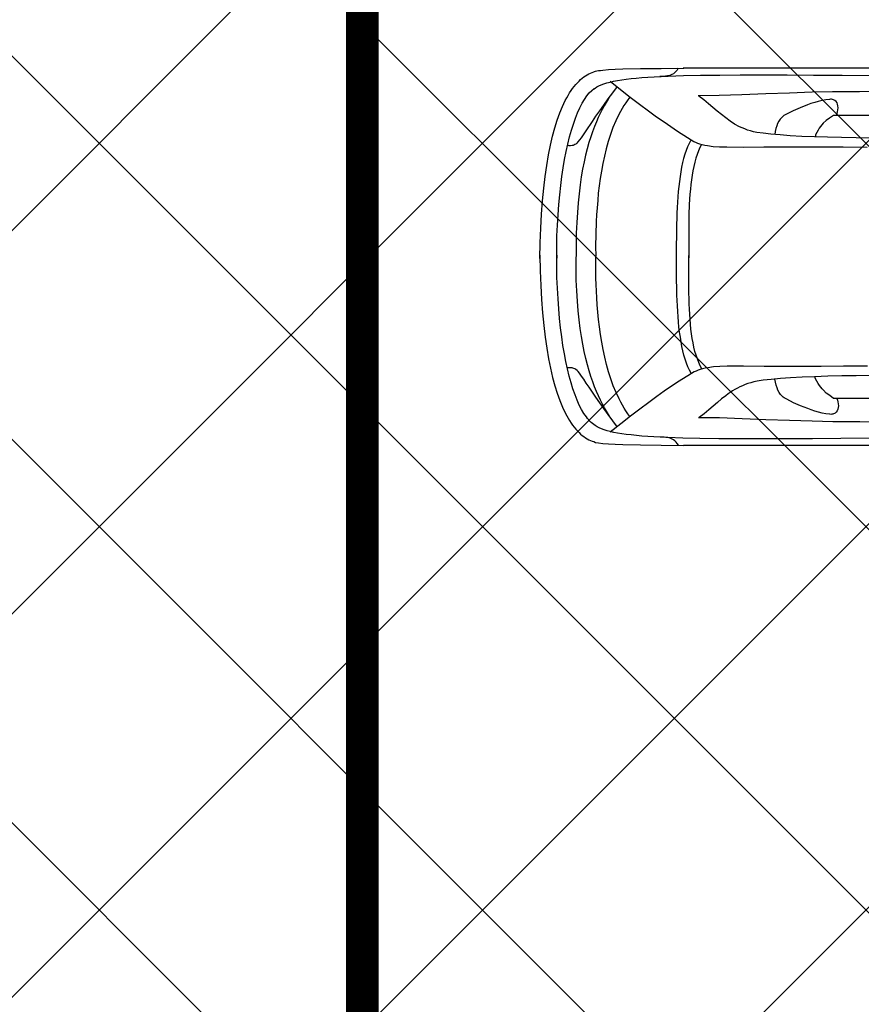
# Model space of a CAD drawing. Header units: millimetres. Extents: x 747415 to 1601423, y -236173 to 551995.
# Tile 433 of 549: x 1140728 to 1144609, y 203743 to 208283. Entities that reach past the tile are written whole.
import ezdxf

# ---------------------------------------------------------------- set-up
doc = ezdxf.new("R2010")
doc.units = ezdxf.units.MM
doc.header["$LTSCALE"] = 100
doc.header["$MEASUREMENT"] = 0
doc.layers.get('0').update_dxf_attribs({"linetype": 'CONTINUOUS', "lineweight": 0})
doc.layers.add('T--A9041_VERHARDING_Parkeren', color=9, linetype='CONTINUOUS')
doc.layers.add('T--L9082_INRICHTING_SPECIFIEK_Auto', color=8, linetype='CONTINUOUS')
doc.layers.add('T--A9042_BEPLANTING', color=90, linetype='CONTINUOUS', lineweight=0)
doc.layers.add('T--L9032_HEKWERKEN', color=7, linetype='CONTINUOUS', lineweight=0)

# ---------------------------------------------------------------- blocks, each defined once
blk = doc.blocks.new('auto17')
for p, q in [((1604.8, 867.6), (3518.7, 867.6)), ((2588.4, 650.5), (2814.7, 650.5)), ((2589.8, -654.3), (2815.6, -654.3)), ((1591.9, -871), (3520.1, -872))]:
    blk.add_line(p, q)
for points in [[(4181.3, -9.3), (4179.9, 62.7), (4177.5, 130.9), (4173.7, 195.1), (4169.4, 256.4), (4163.7, 314.2), (4157.5, 368.1), (4149.9, 419.6), (4141.8, 467.6), (4132.7, 511.7), (4123.2, 553.9), (4112.7, 592.1), (4101.7, 627.4), (4089.8, 660.7), (4077.4, 690.6), (4064.6, 717.6), (4057.9, 730.4), (4051.3, 742.1), (4044.6, 753.4), (4037.5, 764.2), (4030.8, 774.4), (4023.6, 783.3), (4016, 792.1), (4008.9, 800.4), (4001.2, 807.8), (3994.1, 815.1), (3986.5, 821.5), (3978.9, 826.9), (3971.2, 832.3), (3963.6, 836.7), (3955.5, 841.1), (3947.9, 844.6), (3940.3, 847.5), (3932.2, 850), (3925.5, 853.4), (3911.2, 856.3), (3890.8, 858.8), (3865.5, 860.7), (3835, 862.2), (3799.3, 863.7), (3718.3, 865.6), (3623, 866.6), (3517.8, 867.6)], [(3543, 867.1), (3547.8, 858.8), (3553, 852.4), (3558.7, 846.5), (3564.9, 842.1), (3571.1, 838.2), (3577.8, 835.2), (3584.9, 833.3), (3592.6, 831.3), (3600.6, 830.3), (3608.8, 829.8), (3617.8, 829.3), (3626.8, 829.3)], [(2651.3, 834.2), (2793.7, 835.7), (2924.7, 836.7), (3045.2, 837.2), (3158.6, 837.2), (3262.4, 837.2), (3355.8, 836.7), (3443.5, 835.7), (3522, 833.8), (3591.6, 831.3), (3655.9, 828.4), (3712.1, 824.5), (3760.7, 819.5), (3783.1, 817.1), (3804, 814.1), (3823.1, 811.2), (3840.7, 807.8), (3856.9, 803.9), (3871.7, 799.9), (3885.5, 796.1), (3897.4, 791.6), (3908.3, 786.7), (3917.9, 781.8), (3926, 776.4), (3933.1, 770.5), (3938.8, 766.1), (3945, 761.2), (3950.8, 755.8), (3956.5, 750), (3962.2, 743.1), (3967.4, 736.2), (3978.4, 720), (3989.3, 701.9), (3999.8, 681.3), (4009.8, 658.8), (4019.3, 634.3), (4028.9, 607.3), (4037.5, 578.9), (4046, 548), (4054.1, 515.2), (4061.7, 480.8), (4068.4, 444.6), (4075.1, 406.4), (4080.8, 366.7), (4086, 325), (4090.8, 281.8), (4094.6, 237.2), (4097.9, 191.2), (4100.8, 143.1), (4102.7, 93.6), (4103.7, 43.1), (4104.1, -9.3), (4104.1, 4.4), (4103.7, -48), (4102.7, -99), (4100.3, -148), (4097.9, -196), (4094.6, -242.6), (4090.3, -287.2), (4085.5, -330.8), (4080.3, -372.5), (4074.1, -412.2), (4067.5, -450.9), (4060.3, -487.2), (4052.7, -521.5), (4044.6, -554.8), (4036, -585.7), (4027, -614.1), (4017.5, -641.1), (4007.9, -666.1), (3997.4, -688.6), (3987, -709.7), (3976.5, -727.9), (3965, -743.5), (3954.1, -757.8), (3942.7, -769.5), (3930.7, -778.3), (3934.5, -774.4), (3927.4, -780.3), (3919.3, -785.7), (3909.3, -790.6), (3898.8, -795.5), (3886.4, -799.9), (3872.6, -803.8), (3857.9, -807.8), (3841.7, -811.7), (3823.6, -814.6), (3804, -818), (3783.1, -821), (3760.7, -823.4), (3736.9, -825.9), (3710.7, -828.3), (3683.1, -830.3), (3654, -832.3), (3623, -833.7), (3590.2, -835.2), (3519.7, -837.7), (3440.6, -839.1), (3352.5, -840.1), (3258.2, -841.1), (3154.3, -841.1), (3040.5, -840.6), (2919.5, -840.1), (2787.5, -839.1), (2645.1, -838.2)], [(2671.3, 501.9), (2781.8, 502.9), (2883.8, 503.4), (2968.5, 503.9), (3030.9, 504.4), (3147.2, 503.4), (3242.4, 502.4), (3318.2, 502.4), (3352, 503.4), (3381.5, 505.9), (3407.7, 509.3), (3420.1, 511.2), (3431.1, 513.7), (3442, 517.1), (3452, 520.6), (3461.5, 524.5), (3470.1, 528.9), (3499.7, 546.1), (3546.3, 575.9), (3607.8, 618.1), (3642.1, 642.1), (3679.7, 669.5), (3720.7, 699.9), (3763.1, 732.3), (3808.8, 767.6), (3856.9, 805.8)], [(3823.6, 782.8), (3845.9, 753.9), (3866.9, 725.4), (3886.9, 698), (3905.5, 671), (3923.1, 645.5), (3939.3, 622), (3954.6, 599.5), (3967.9, 579.9), (3979.4, 562.7), (3989.8, 547.5), (3998.4, 535.2), (4005.1, 527.4), (4010.3, 522), (4015.1, 518.1), (4019.8, 515.2), (4024.6, 512.7), (4028.9, 511.2), (4033.2, 510.3), (4041.7, 509.3), (4049.8, 509.8), (4057.4, 510.3)], [(2653.7, 545.1), (2722.3, 546.1), (2789.4, 547), (2853.7, 549), (2914.7, 551), (2972.3, 553.4), (3025.2, 556.3), (3072.4, 559.3), (3115.7, 563.2), (3151.5, 567.1), (3179.1, 571.5), (3194.3, 574.5), (3208.6, 578.4), (3221.9, 582.3), (3235.3, 587.2), (3247.7, 592.1), (3259.6, 597.5), (3271, 603.4), (3282.5, 609.8), (3292.9, 616.6), (3303.4, 623.5), (3313.9, 630.3), (3323.9, 638.2), (3343.4, 653.4), (3363, 670), (3383, 686.7), (3403, 703.9), (3424.4, 721.5), (3447.8, 738.7)], [(1535.7, 754.9), (1651.5, 754.9), (1760.5, 754.9), (1865.3, 755.8), (1967.8, 756.3), (2068.7, 757.3), (2168.8, 757.8), (2269.3, 758.8), (2372.7, 759.3), (2479.3, 759.7), (2589.4, 759.7), (2706.1, 759.3), (2830.9, 758.3), (2925.7, 756.3), (3030, 752.9), (3139.1, 749), (3248.1, 744.6), (3353.4, 741.1), (3450.1, 739.7)], [(3766.4, 733.8), (3775.5, 721.5), (3784.5, 708.8), (3793.1, 695.5), (3801.2, 681.8), (3808.8, 667.6), (3816.4, 653.4), (3830.2, 624), (3843.1, 592.6), (3854.5, 560.7), (3865, 527.9), (3874.6, 494.1), (3882.6, 460.3), (3890.3, 425.5), (3896.4, 391.2), (3902.2, 356.4), (3906.9, 321.5), (3911.2, 287.2), (3914.6, 253.4), (3917.4, 220.1), (3919.3, 187.2), (3921.2, 155.9), (3922.6, 125.5), (3923.1, 96.1), (3923.6, 68.6), (3924.1, 42.2), (3924.1, 17.7), (3923.6, -4.4)], [(3856.9, 738.7), (3865.5, 724.5), (3874.6, 709.8), (3883.6, 693.6), (3893.1, 676.9), (3902.2, 658.8), (3911.2, 639.7), (3920.3, 619.6), (3929.3, 598), (3937.9, 574.5), (3946.5, 549.9), (3955.1, 524), (3962.7, 496), (3970.3, 466.7), (3977.4, 435.3), (3984.1, 401.4), (3990.3, 366.1), (3996, 328.4), (4000.8, 288.2), (4005.1, 246.6), (4008.9, 202), (4011.2, 154.9), (4013.6, 105.4), (4014.6, 53.4), (4014.6, -2)], [(2812.8, 650.5), (2809.4, 658.3), (2807.1, 667.1), (2805.6, 675.9), (2805.1, 684.7), (2805.6, 693.1), (2807.6, 700.9), (2810.4, 708.3), (2814.7, 714.2), (2820.4, 719.1), (2823.3, 721), (2827.1, 722.5), (2830.9, 723.5), (2835.2, 724), (2839.9, 724.5), (2845.2, 724), (2862.3, 721.5), (2879.5, 718.1), (2896.1, 714.2), (2913.3, 709.3), (2929.9, 703.9), (2946.6, 698), (2980, 685.2), (3012.4, 670.5), (3043.3, 654.8), (3049, 651.9), (3054.3, 648.5), (3059.5, 644.6), (3063.8, 640.6), (3068.1, 636.8), (3071.9, 632.3), (3078.6, 623), (3083.8, 613.2), (3088.1, 602.4)], [(2814.7, 650.5), (2827.1, 650.5), (2845.2, 637.7), (2860.9, 626), (2874.2, 613.2), (2880.4, 606.3), (2886.1, 599), (2892.3, 590.7), (2898, 581.8), (2903.8, 571.5), (2909.9, 560.3), (2913.3, 550.9)], [(3088.1, 602.4), (3092.4, 589.7), (3095.2, 575.9), (3097.6, 561.6)], [(3434.4, 515.2), (3442, 500.9), (3449.2, 485.8), (3455.4, 469.1), (3461.5, 451.9), (3466.3, 433.8), (3471.1, 414.2), (3475.4, 394.6), (3478.7, 374), (3482, 352.9), (3484.9, 330.9), (3487.3, 308.8), (3489.2, 285.8), (3490.6, 262.2), (3492, 238.7), (3493, 214.7), (3493.9, 190.2), (3494.4, 165.7), (3494.9, 140.7), (3495.4, 91.2), (3495.4, 41.2), (3495.4, -7.8)], [(3484.4, 534.8), (3492, 520.6), (3499.7, 504.9), (3505.9, 488.2), (3512, 470.6), (3517.3, 451.4), (3522, 431.8), (3526.8, 411.2), (3530.6, 390.2), (3533.9, 368.1), (3537.3, 345.6), (3540.2, 322), (3542.5, 298.5), (3544.4, 274), (3545.9, 249.5), (3547.3, 224.5), (3548.7, 199.5), (3549.7, 174.5), (3550.1, 149), (3551.1, 98), (3551.6, 47.6), (3551.6, -2)], [(3435.8, -519.6), (3443.5, -505.3), (3450.6, -490.1), (3456.8, -473.5), (3462.5, -456.3), (3467.7, -438.2), (3472, -419.1), (3476.3, -399), (3480.1, -378.4), (3483, -357.3), (3485.8, -335.8), (3487.7, -313.2), (3489.7, -290.1), (3492.5, -243.6), (3494.4, -195.1), (3494.9, -145.6), (3495.4, -96.1), (3495.4, -46.1), (3495.4, 2.9)], [(4181.3, 5.4), (4179.9, -66.7), (4177.5, -134.8), (4173.7, -199), (4169.4, -260.8), (4163.7, -318.1), (4157.5, -372), (4149.9, -423.5), (4141.8, -471.5), (4132.7, -516.1), (4123.2, -557.8), (4112.7, -596.5), (4101.7, -631.8), (4089.8, -665.1), (4077.4, -695), (4064.6, -722), (4057.9, -734.7), (4051.3, -746.5), (4044.6, -757.8), (4037.5, -768.6), (4030.8, -778.3), (4023.6, -787.7), (4016, -796.5), (4008.9, -804.8), (4001.2, -812.2), (3994.1, -819.1), (3986.5, -825.4), (3978.9, -831.3), (3971.2, -836.7), (3963.6, -841.1), (3955.5, -845), (3947.9, -849), (3940.3, -851.9), (3932.2, -854.3), (3929.3, -856.3), (3925, -857.8), (3918.4, -859.2), (3910.7, -860.7), (3901.7, -861.7), (3890.8, -863.2), (3865.5, -865.1), (3835, -866.6), (3799.3, -868.1), (3718.3, -870), (3623, -871), (3517.8, -872)], [(3485.8, -539.2), (3493.5, -525), (3500.6, -509.2), (3507.3, -492.6), (3513, -474.9), (3518.7, -455.8), (3523.5, -436.2), (3527.8, -415.6), (3531.6, -394.6), (3535.4, -372.5), (3538.2, -349.5), (3541.1, -326.4), (3543.5, -302.4), (3545.4, -278.4), (3546.8, -253.9), (3548.3, -228.9), (3549.7, -203.9), (3550.6, -178.4), (3551.1, -152.9), (3552.1, -102), (3552.5, -51.5), (3552.5, -2)], [(3767.4, -737.7), (3776.4, -725.4), (3785.5, -712.7), (3794, -699.4), (3802.1, -685.7), (3809.8, -672), (3817.4, -657.8), (3831.7, -628.4), (3844.5, -597.5), (3855.5, -565.6), (3866.5, -533.3), (3875.5, -500), (3883.6, -466.1), (3891.2, -431.8), (3897.4, -397.5), (3903.1, -363.2), (3907.9, -328.9), (3912.2, -295.1), (3915, -261.3), (3917.9, -228.4), (3920.3, -196), (3921.7, -165.2), (3924.1, -104.9), (3924.6, -51.5), (3924.1, -5.4)], [(3858.3, -742.6), (3866.9, -728.4), (3876, -713.7), (3885, -697.5), (3894.1, -680.8), (3903.1, -663.1), (3912.2, -644), (3921.2, -624), (3930.3, -602.4), (3938.8, -578.9), (3947.4, -554.8), (3955.5, -528.4), (3963.1, -500.4), (3970.8, -471), (3977.9, -439.6), (3984.6, -405.8), (3990.8, -371), (3996, -333.3), (4000.8, -293.1), (4005.1, -251.4), (4008.9, -206.8), (4011.2, -159.8), (4013.6, -110.3), (4014.6, -58.3), (4014.6, -2.9)], [(2672.8, -505.8), (2783.2, -506.8), (2885.2, -507.3), (2969.5, -508.3), (3032.4, -508.3), (3148.6, -507.3), (3243.4, -506.3), (3319.6, -506.8), (3353.4, -507.8), (3383, -509.8), (3409.2, -513.2), (3421.5, -515.6), (3432.5, -518.1), (3443.5, -521), (3453.5, -524.4), (3463, -528.4), (3471.6, -532.8), (3501.1, -549.9), (3547.3, -579.8), (3609.2, -622.5), (3643.5, -646.5), (3681.1, -673.9), (3721.6, -704.3), (3764.5, -736.7), (3809.8, -772), (3857.9, -810.2)], [(3824.5, -786.7), (3846.9, -757.8), (3867.9, -729.8), (3887.9, -701.9), (3906.9, -675.4), (3924.6, -649.9), (3940.3, -626.4), (3969.3, -582.8), (3991.3, -550.4), (4006, -531.8), (4011.2, -526.4), (4015.5, -522), (4020.3, -519.1), (4024.6, -516.6), (4028.4, -515.1), (4032.7, -514.6), (4040.3, -513.7), (4047.4, -514.2), (4055.1, -514.6)], [(2655.1, -549), (2723.2, -549.9), (2790.4, -551.4), (2854.7, -552.9), (2915.7, -554.8), (2973.8, -557.3), (3026.7, -560.2), (3073.8, -563.7), (3116.7, -567.1), (3152.4, -571.5), (3180.5, -575.9), (3195.8, -578.9), (3210, -582.8), (3223.4, -586.7), (3236.7, -591.6), (3249.1, -596.5), (3261, -601.9), (3283.9, -614.1), (3304.8, -627.4), (3324.8, -642.1), (3344.8, -657.8), (3363.9, -673.9), (3383.9, -690.6), (3403.9, -707.8), (3425.3, -725.4), (3448.7, -742.6)], [(2815.6, -654.3), (2828, -654.3), (2846.1, -641.6), (2861.9, -629.8), (2875.2, -617.6), (2881.4, -610.7), (2887.1, -602.9), (2893.3, -595), (2899, -585.7), (2904.7, -575.4), (2910.9, -564.2), (2910.9, -554.7)], [(3089.5, -606.3), (3093.3, -593.6), (3096.2, -579.8), (3098.7, -565.7)], [(2813.7, -654.3), (2810.4, -662.7), (2808.5, -671), (2807.1, -679.8), (2806.6, -688.6), (2807.1, -697.5), (2809, -705.3), (2811.3, -712.2), (2815.6, -718.6), (2821.3, -723), (2824.2, -724.9), (2828, -726.4), (2831.8, -727.4), (2836.1, -728.4), (2840.9, -728.4), (2846.1, -727.9), (2863.3, -725.4), (2880.4, -722), (2897.6, -718.1), (2914.2, -713.7), (2931.4, -708.3), (2948, -702.4), (2981.4, -689.1), (3013.8, -674.9), (3044.8, -659.2), (3056.2, -652.9), (3065.2, -645), (3072.9, -636.7), (3079.5, -627.4), (3085.2, -617.1), (3089.5, -606.3)], [(1536.7, -759.3), (1652, -759.3), (1761, -759.3), (1865.8, -759.7), (1968.2, -760.2), (2069.2, -761.2), (2169.2, -762.2), (2270.2, -762.7), (2373.6, -763.2), (2480.3, -763.6), (2590.8, -763.6), (2707.5, -763.2), (2831.8, -762.2), (2926.6, -760.7), (3030.9, -757.3), (3140, -753.4), (3249.6, -748.9), (3354.4, -745.5), (3451.1, -744.1)], [(3544.4, -871.5), (3549.2, -863.2), (3554.4, -856.8), (3560.2, -850.9), (3565.9, -846), (3572.5, -842.6), (3579.2, -839.6), (3586.4, -837.2), (3593.5, -835.7), (3601.6, -834.2), (3609.7, -833.7), (3618.7, -833.2), (3627.8, -833.2)]]:
    blk.add_lwpolyline(points)

msp = doc.modelspace()

# ---------------------------------------------------------------- hatches: boundary and pattern name
at = {"layer": 'T--A9041_VERHARDING_Parkeren', "linetype": 'Continuous'}
h = msp.add_hatch(dxfattribs=at)
h.set_pattern_fill('ANSI37', color=256, scale=10000, style=0)
h.paths.add_polyline_path([(1147304.014, 239835.043), (1142202.696, 239249.952), (1141011.971, 239176.097), (1138091.372, 238965.456), (1137308.673, 238915.304), (1137308.673, 193325.106), (1147308.673, 193325.106)])
at = {"layer": 'T--A9042_BEPLANTING'}
h = msp.add_hatch(dxfattribs=at)
h.set_pattern_fill('GRASS', color=256, scale=1500, style=0)
edge = h.paths.add_edge_path()
edge.add_line((1194589.183, 247525.193), (1194593.64, 247264.881))
edge.add_line((1194593.64, 247264.881), (1189597.042, 247120.843))
edge.add_line((1189597.042, 247120.843), (1179615.176, 246734.424))
edge.add_line((1179615.176, 246734.424), (1169673.169, 246260.926))
edge.add_line((1169673.169, 246260.926), (1159743.156, 245284.429))
edge.add_line((1159743.156, 245284.429), (1149794.302, 244232.037))
edge.add_line((1149794.302, 244232.037), (1139904.319, 243419.621))
edge.add_line((1139904.319, 243419.621), (1138613.747, 243325.021))
edge.add_line((1138613.747, 243325.021), (1135690.007, 243117.197))
edge.add_line((1135690.007, 243117.197), (1132771.926, 242932.503))
edge.add_line((1132771.926, 242932.503), (1129859.398, 242758.599))
edge.add_line((1129859.398, 242758.599), (1126616.556, 242566.575))
edge.add_line((1126616.556, 242566.575), (1123385.964, 242364.695))
edge.add_line((1123385.964, 242364.695), (1120184.728, 242139.833))
edge.add_line((1120184.728, 242139.833), (1117014.113, 241880.011))
edge.add_line((1117014.113, 241880.011), (1113876.289, 241570.228))
edge.add_line((1113876.289, 241570.228), (1110773.76, 241198.319))
edge.add_line((1110773.76, 241198.319), (1107692.214, 240764.72))
edge.add_line((1107692.214, 240764.72), (1104624.361, 240306.925))
edge.add_line((1104624.361, 240306.925), (1101572.465, 239835.828))
edge.add_line((1101572.465, 239835.828), (1100403.086, 239650.924))
edge.add_line((1100403.086, 239650.924), (1097780.987, 239217.99))
edge.add_line((1097780.987, 239217.99), (1095157.329, 238732.83))
edge.add_line((1095157.329, 238732.83), (1092526.922, 238274.052))
edge.add_line((1092526.922, 238274.052), (1089457.602, 237766.051))
edge.add_line((1089457.602, 237766.051), (1086388.73, 237224.846))
edge.add_line((1086388.73, 237224.846), (1083401.545, 236651.668))
edge.add_line((1083401.545, 236651.668), (1080469.385, 236024.459))
edge.add_line((1080469.385, 236024.459), (1077519.444, 235269.823))
edge.add_line((1077519.444, 235269.823), (1074567.867, 234454.498))
edge.add_line((1074567.867, 234454.498), (1071611.505, 233602.32))
edge.add_line((1071611.505, 233602.32), (1068661.406, 232725.291))
edge.add_line((1068661.406, 232725.291), (1065719.424, 231822.381))
edge.add_line((1065719.424, 231822.381), (1062684.54, 230856.109))
edge.add_line((1062684.54, 230856.109), (1059866.196, 229920.836))
edge.add_line((1059866.196, 229920.836), (1056845.381, 228880.035))
edge.add_line((1056845.381, 228880.035), (1054034.15, 227860.451))
edge.add_line((1054034.15, 227860.451), (1051908.682, 227043.859))
edge.add_line((1051908.682, 227043.859), (1051192.354, 226766.278))
edge.add_line((1051192.354, 226766.278), (1050671.69, 226564.519))
edge.add_line((1050671.69, 226564.519), (1049927.631, 226262.62))
edge.add_line((1049927.631, 226262.62), (1049070.32, 225903.54))
edge.add_line((1049070.32, 225903.54), (1048360.834, 225606.376))
edge.add_line((1048360.834, 225606.376), (1045574.185, 224396.868))
edge.add_line((1045574.185, 224396.868), (1042746.023, 223102.062))
edge.add_line((1042746.023, 223102.062), (1039916.204, 221736.561))
edge.add_line((1039916.204, 221736.561), (1037264.038, 220364.549))
edge.add_line((1037264.038, 220364.549), (1036639.036, 220037.907))
edge.add_line((1036639.036, 220037.907), (1035761.731, 219567.084))
edge.add_line((1035761.731, 219567.084), (1034455.173, 218860.02))
edge.add_line((1034455.173, 218860.02), (1031834.519, 217415.207))
edge.add_line((1031834.519, 217415.207), (1029063.532, 215837.52))
edge.add_line((1029063.532, 215837.52), (1026493.513, 214322.916))
edge.add_line((1026493.513, 214322.916), (1023661.374, 212596.81))
edge.add_line((1023661.374, 212596.81), (1021148.701, 211011.913))
edge.add_line((1021148.701, 211011.913), (1018664.489, 209394.723))
edge.add_line((1018664.489, 209394.723), (1016111.63, 207674.051))
edge.add_line((1016111.63, 207674.051), (1013541.964, 205866.676))
edge.add_line((1013541.964, 205866.676), (1011054.819, 204060.939))
edge.add_line((1011054.819, 204060.939), (1008551.61, 202180.933))
edge.add_line((1008551.61, 202180.933), (1006071.977, 200261.271))
edge.add_line((1006071.977, 200261.271), (1003623.026, 198305.877))
edge.add_line((1003623.026, 198305.877), (1001255.469, 196356.541))
edge.add_line((1001255.469, 196356.541), (998895.97, 194358.237))
edge.add_line((998895.97, 194358.237), (996592.894, 192340.973))
edge.add_line((996592.894, 192340.973), (994271.188, 190253.094))
edge.add_line((994271.188, 190253.094), (992089.799, 188232.713))
edge.add_line((992089.799, 188232.713), (989855.126, 186096.735))
edge.add_line((989855.126, 186096.735), (987565.682, 183840.779))
edge.add_line((987565.682, 183840.779), (985556.73, 181812.43))
edge.add_line((985556.73, 181812.43), (983340.235, 179499.914))
edge.add_line((983340.235, 179499.914), (981234.422, 177237.565))
edge.add_line((981234.422, 177237.565), (979162.94, 174943.215))
edge.add_line((979162.94, 174943.215), (977214.691, 172724.59))
edge.add_line((977214.691, 172724.59), (975036.892, 170165.071))
edge.add_line((975036.892, 170165.071), (973160.412, 167901.106))
edge.add_line((973160.412, 167901.106), (971300.145, 165540.186))
edge.add_line((971300.145, 165540.186), (970653.489, 164750.347))
edge.add_line((970653.489, 164750.347), (969323.906, 163031.694))
edge.add_line((969323.906, 163031.694), (967532.389, 160664.585))
edge.add_line((967532.389, 160664.585), (965620.33, 158124.446))
edge.add_line((965620.33, 158124.446), (963729.485, 155559.861))
edge.add_line((963729.485, 155559.861), (962160.024, 153368.205))
edge.add_line((962160.024, 153368.205), (960583.853, 151476.839))
edge.add_line((960583.853, 151476.839), (957868.106, 147829.141))
edge.add_line((957868.106, 147829.141), (955546.579, 144354.957))
edge.add_line((955546.579, 144354.957), (952781.766, 139999.101))
edge.add_line((952781.766, 139999.101), (950228.309, 135925.671))
edge.add_line((950228.309, 135925.671), (947689.507, 131669.07))
edge.add_line((947689.507, 131669.07), (945836.511, 128467.426))
edge.add_line((945836.511, 128467.426), (939785.242, 117718.876))
edge.add_line((939785.242, 117718.876), (930712.869, 102774.401))
edge.add_line((930712.869, 102774.401), (922173.53, 90199.799))
edge.add_arc((831492.457, 157259.067), 112782.989, 306.60619454, 323.5168236, ccw=False)
edge.add_line((898746.269, 66722.183), (906881.323, 58450.839))
edge.add_arc((1039056.702, -43733.649), 167068.849, 138.06483794, 142.29247104, ccw=False)
edge.add_line((914773.924, 67916.66), (924725.806, 83316.857))
edge.add_line((924725.806, 83316.857), (935036.865, 100427.915))
edge.add_line((935036.865, 100427.915), (938271.243, 105214.41))
edge.add_line((938271.243, 105214.41), (944567.151, 115601.153))
edge.add_line((944567.151, 115601.153), (949536.685, 124088.131))
edge.add_line((949536.685, 124088.131), (954824.472, 132626.587))
edge.add_line((954824.472, 132626.587), (959827.89, 140132.671))
edge.add_line((959827.89, 140132.671), (963059.812, 145135.12))
edge.add_line((963059.812, 145135.12), (965500.197, 148828.356))
edge.add_line((965500.197, 148828.356), (966613.361, 150562.786))
edge.add_line((966613.361, 150562.786), (968025.373, 152669.584))
edge.add_line((968025.373, 152669.584), (969925.147, 155201.552))
edge.add_line((969925.147, 155201.552), (971712.101, 157704.465))
edge.add_line((971712.101, 157704.465), (973307.285, 159791.446))
edge.add_line((973307.285, 159791.446), (974380.773, 161326.936))
edge.add_line((974380.773, 161326.936), (975513.5, 162711.848))
edge.add_line((975513.5, 162711.848), (977022.752, 164676.523))
edge.add_line((977022.752, 164676.523), (979125.989, 167160.936))
edge.add_line((979125.989, 167160.936), (980701.644, 168861.659))
edge.add_line((980701.644, 168861.659), (983077.997, 171627.505))
edge.add_line((983077.997, 171627.505), (985074.319, 173856.029))
edge.add_line((985074.319, 173856.029), (986909.132, 175828.505))
edge.add_line((986909.132, 175828.505), (989063.699, 178159.256))
edge.add_line((989063.699, 178159.256), (991154.428, 180245.145))
edge.add_line((991154.428, 180245.145), (993121.205, 182057.606))
edge.add_line((993121.205, 182057.606), (995324.494, 184142.051))
edge.add_line((995324.494, 184142.051), (997280.219, 186006.612))
edge.add_line((997280.219, 186006.612), (999623.744, 188200.448))
edge.add_line((999623.744, 188200.448), (1002349.065, 190608.065))
edge.add_line((1002349.065, 190608.065), (1004754.956, 192653.066))
edge.add_line((1004754.956, 192653.066), (1007294.928, 194741.918))
edge.add_line((1007294.928, 194741.918), (1008978.786, 196161.928))
edge.add_line((1008978.786, 196161.928), (1011076.047, 197755.95))
edge.add_line((1011076.047, 197755.95), (1013065.241, 199247.814))
edge.add_line((1013065.241, 199247.814), (1015821.037, 201346.882))
edge.add_line((1015821.037, 201346.882), (1017686.716, 202722.52))
edge.add_line((1017686.716, 202722.52), (1020957.031, 204817.97))
edge.add_line((1020957.031, 204817.97), (1023228.197, 206313.401))
edge.add_line((1023228.197, 206313.401), (1026470.58, 208376.744))
edge.add_line((1026470.58, 208376.744), (1028603.548, 209658.432))
edge.add_line((1028603.548, 209658.432), (1030968.801, 211111.637))
edge.add_line((1030968.801, 211111.637), (1032974.557, 212278.47))
edge.add_line((1032974.557, 212278.47), (1034989.373, 213415.47))
edge.add_line((1034989.373, 213415.47), (1036654.679, 214452.728))
edge.add_line((1036654.679, 214452.728), (1038246.03, 215241.653))
edge.add_line((1038246.03, 215241.653), (1039948.347, 216202.761))
edge.add_line((1039948.347, 216202.761), (1041825.775, 217172.039))
edge.add_line((1041825.775, 217172.039), (1043014.131, 217759.859))
edge.add_line((1043014.131, 217759.859), (1045164.207, 218821.145))
edge.add_line((1045164.207, 218821.145), (1047341.541, 219812.404))
edge.add_line((1047341.541, 219812.404), (1050071.07, 221013.985))
edge.add_line((1050071.07, 221013.985), (1051244.22, 221490.97))
edge.add_line((1051244.22, 221490.97), (1052347.556, 221956.97))
edge.add_line((1052347.556, 221956.97), (1053649.506, 222430.47))
edge.add_line((1053649.506, 222430.47), (1054533.126, 222784.97))
edge.add_line((1054533.126, 222784.97), (1056086.056, 223306.47))
edge.add_line((1056086.056, 223306.47), (1057869.317, 223968.97))
edge.add_line((1057869.317, 223968.97), (1060574.556, 224929.97))
edge.add_line((1060574.556, 224929.97), (1063483.693, 225922.97))
edge.add_line((1063483.693, 225922.97), (1065608.903, 226631.593))
edge.add_line((1065608.903, 226631.593), (1069173.064, 227676.47))
edge.add_line((1069173.064, 227676.47), (1072281.977, 228625.637))
edge.add_line((1072281.977, 228625.637), (1075375.394, 229611.47))
edge.add_line((1075375.394, 229611.47), (1077123.927, 230119.62))
edge.add_line((1077123.927, 230119.62), (1080375.394, 230986.97))
edge.add_line((1080375.394, 230986.97), (1082892.594, 231747.063))
edge.add_line((1082892.594, 231747.063), (1087287.423, 232727.295))
edge.add_line((1087287.423, 232727.295), (1089726.851, 233304.236))
edge.add_line((1089726.851, 233304.236), (1092683.446, 233905.227))
edge.add_line((1092683.446, 233905.227), (1095564.394, 234529.046))
edge.add_line((1095564.394, 234529.046), (1098820.303, 235134.124))
edge.add_line((1098820.303, 235134.124), (1101429.17, 235680.801))
edge.add_line((1101429.17, 235680.801), (1102775.394, 235932.97))
edge.add_line((1102775.394, 235932.97), (1105482.445, 236248.973))
edge.add_line((1105482.445, 236248.973), (1107758.807, 236612.397))
edge.add_line((1107758.807, 236612.397), (1110496.735, 236978.709))
edge.add_line((1110496.735, 236978.709), (1115376.091, 237663.748))
edge.add_line((1115376.091, 237663.748), (1120160.891, 238162.648))
edge.add_line((1120160.891, 238162.648), (1122883.614, 238303.454))
edge.add_line((1122883.614, 238303.454), (1125390.669, 238461.915))
edge.add_line((1125390.669, 238461.915), (1128123.405, 238391.97))
edge.add_line((1128123.405, 238391.97), (1132768.171, 238736.47))
edge.add_line((1132768.171, 238736.47), (1135790.587, 239107.966))
edge.add_line((1135790.587, 239107.966), (1138342.94, 239481.456))
edge.add_line((1138342.94, 239481.456), (1142060.43, 239524.47))
edge.add_line((1142060.43, 239524.47), (1147419.918, 239838.053))
edge.add_line((1147419.918, 239838.053), (1152508.673, 240937.759))
edge.add_line((1152508.673, 240937.759), (1161790.445, 241405.25))
edge.add_line((1161790.445, 241405.25), (1166293.104, 242414.317))
edge.add_line((1166293.104, 242414.317), (1170003.913, 243136.47))
edge.add_line((1170003.913, 243136.47), (1182817.631, 243902.97))
edge.add_line((1182817.631, 243902.97), (1191677.387, 244103.47))
edge.add_line((1191677.387, 244103.47), (1200992.076, 244164.47))
edge.add_line((1200992.076, 244164.47), (1212315.556, 244345.47))
edge.add_line((1212315.556, 244345.47), (1212435.36, 247419.97))
edge.add_line((1212435.36, 247419.97), (1205479.36, 247503.517))
edge.add_line((1205479.36, 247503.517), (1202606.248, 247460.622))
edge.add_line((1202606.248, 247460.622), (1194593.64, 247264.881))

# ---------------------------------------------------------------- linework, layer by layer
at = {"layer": 'T--L9032_HEKWERKEN', "const_width": 150}
msp.add_lwpolyline([(1142308.673, 210937.759), (1142308.673, 202137.759)], dxfattribs=at)

# ---------------------------------------------------------------- block references
at = {"layer": 'T--L9082_INRICHTING_SPECIFIEK_Auto', "rotation": 180}
msp.add_blockref('auto17', (1147308.673, 207187.759), dxfattribs=at)

doc.saveas('drawing.dxf')
